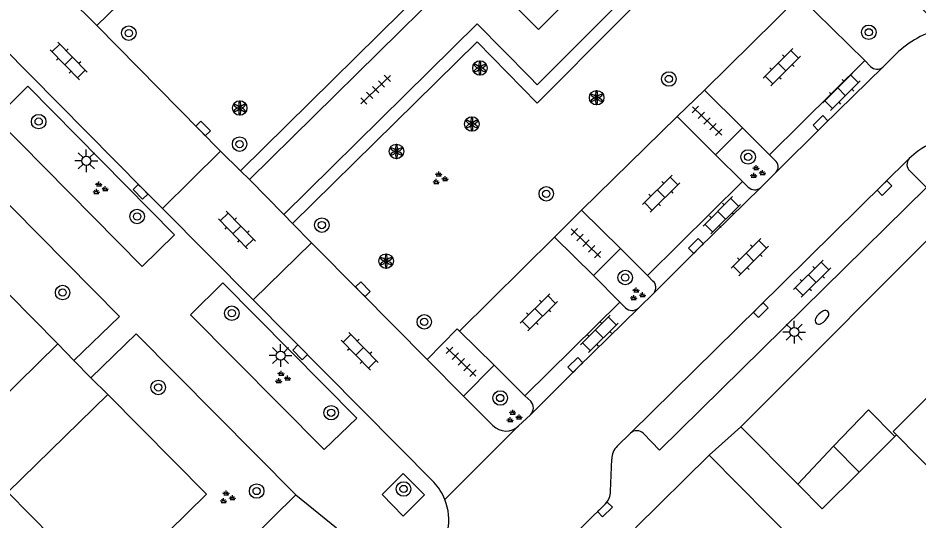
# Model space of a CAD drawing. Extents: x 128000 to 131008, y 398996 to 402500.
# Drawn here: x 129524.85 to 129574.37, y 399343.72 to 399371.37 of the extents above; entities that cross this region are included whole.
import ezdxf

# ---------------------------------------------------------------- set-up
doc = ezdxf.new("R2010")
doc.units = 0
for name, color, linetype in [('gg-bbg-gedigitaliseerde bebouwing', 7, 'Continuous'), ('gg-bbg-gedigitaliseerde bijgebouw', 7, 'Continuous'), ('gg-bbg-hoofdgebouw', 7, 'Continuous'), ('gg-bbg-tussenscheiding', 7, 'Continuous'), ('gg-knt-verharding', 7, 'Continuous'), ('gg-knt-verharding nz', 7, 'Continuous'), ('gt-grn-groengrens', 7, 'Continuous'), ('gt-grn-weggrens', 7, 'Continuous'), ('gt-symb-boom', 7, 'Continuous'), ('gt-symb-brandkraan', 7, 'Continuous'), ('gt-symb-groenvak', 7, 'Continuous'), ('gt-symb-klinker verharding', 7, 'Continuous'), ('gt-symb-kolk', 7, 'Continuous'), ('gt-symb-lichtmast', 7, 'Continuous'), ('gt-symb-solitaire heester', 7, 'Continuous'), ('gt-symb-tegel verharding', 7, 'Continuous')]:
    doc.layers.add(name, color=color, linetype=linetype)

# ---------------------------------------------------------------- blocks, each defined once
blk = doc.blocks.new('gt0-BOOM')
at = {"layer": 'gt-symb-boom'}
for radius in [0.4, 0.2]:
    blk.add_circle((0, 0), radius, dxfattribs=at)
blk = doc.blocks.new('gt0-SH')
at = {"layer": 'gt-symb-solitaire heester'}
blk.add_circle((0, 0), 0.4, dxfattribs=at)
for centre, start, end in [((-0.346, 0.2), 270, 30), ((-0.346, -0.2), 330, 90), ((0, 0.4), 210, 330), ((0.346, 0.2), 150, 270), ((0.346, -0.2), 90, 210), ((0, -0.4), 30, 150)]:
    blk.add_arc(centre, 0.4, start, end, dxfattribs=at)
blk = doc.blocks.new('gt0-TEG1')
at = {"layer": 'gt-symb-tegel verharding'}
for p, q in [((-1.125, 0), (1.125, 0)), ((-0.9, -0.25), (-0.9, 0.25)), ((-0.45, -0.25), (-0.45, 0.25)), ((0, -0.25), (0, 0.25)), ((0.45, -0.25), (0.45, 0.25)), ((0.9, -0.25), (0.9, 0.25))]:
    blk.add_line(p, q, dxfattribs=at)
blk = doc.blocks.new('gt0-GRVAK')
at = {"layer": 'gt-symb-groenvak'}
for p, q in [((-0.11, 0.189), (-0.228, 0.24)), ((-0.182, 0.153), (0.088, 0.153)), ((-0.091, 0.211), (-0.156, 0.322)), ((-0.047, 0.214), (-0.047, 0.393)), ((-0.004, 0.211), (0.061, 0.322)), ((0.015, 0.189), (0.133, 0.24)), ((0.262, -0.052), (0.197, 0.059)), ((0.305, -0.049), (0.305, 0.13)), ((0.349, -0.052), (0.414, 0.059)), ((-0.245, -0.228), (-0.363, -0.177)), ((-0.318, -0.264), (-0.047, -0.264)), ((-0.226, -0.206), (-0.291, -0.095)), ((-0.183, -0.203), (-0.183, -0.024)), ((-0.139, -0.206), (-0.074, -0.095)), ((-0.12, -0.228), (-0.002, -0.177)), ((0.243, -0.074), (0.125, -0.023)), ((0.17, -0.11), (0.441, -0.11)), ((0.368, -0.074), (0.486, -0.023))]:
    blk.add_line(p, q, dxfattribs=at)
blk = doc.blocks.new('gt0-KOLK')
at = {"layer": 'gt-symb-kolk'}
blk.add_lwpolyline([(0, 0), (0.375, 0), (0.375, 0.4), (-0.375, 0.4), (-0.375, 0), (0, 0)], dxfattribs=at)
blk = doc.blocks.new('gt0-KL1')
at = {"layer": 'gt-symb-klinker verharding'}
for p, q in [((-1.15, 0.3), (1.15, 0.3)), ((-1, -0.3), (-1, 0.3)), ((-0.5, 0.3), (-0.5, 0.45)), ((0, -0.3), (0, 0.3)), ((0.5, 0.3), (0.5, 0.45)), ((1, -0.3), (1, 0.3)), ((-1.15, -0.3), (1.15, -0.3)), ((-0.5, -0.45), (-0.5, -0.3)), ((0.5, -0.45), (0.5, -0.3))]:
    blk.add_line(p, q, dxfattribs=at)
blk = doc.blocks.new('gt0-LMAST')
at = {"layer": 'gt-symb-lichtmast'}
for p, q in [((-0.005, 0.246), (-0.005, 0.621)), ((-0.182, 0.173), (-0.447, 0.438)), ((0.172, 0.173), (0.437, 0.438)), ((-0.255, -0.004), (-0.63, -0.004)), ((-0.182, -0.181), (-0.447, -0.446)), ((-0.005, -0.254), (-0.005, -0.629)), ((0.437, -0.446), (0.172, -0.181)), ((0.245, -0.004), (0.62, -0.004))]:
    blk.add_line(p, q, dxfattribs=at)
blk.add_circle((-0.005, -0.004), 0.25, dxfattribs=at)
blk = doc.blocks.new('gt0-BR')
at = {"layer": 'gt-symb-brandkraan'}
for centre, radius, start, end in [((-0.244, 0), 0.206, 107.5669, 252.4331), ((0.599, -2.664), 3, 106.892, 107.5669), ((0, -0.691), 0.938, 73.108, 106.892), ((-0.599, -2.664), 3, 72.4331, 73.108), ((0.244, 0), 0.206, 287.567, 72.4331), ((0.599, 2.664), 3, 252.4331, 253.108), ((0, 0.691), 0.938, 253.108, 286.8921), ((-0.599, 2.664), 3, 286.8921, 287.567)]:
    blk.add_arc(centre, radius, start, end, dxfattribs=at)

msp = doc.modelspace()

# ---------------------------------------------------------------- linework, layer by layer
at = {"layer": 'gg-bbg-gedigitaliseerde bebouwing'}
for p, q in [((129567.75, 399345.683), (129564.61, 399348.85)), ((129573.18, 399348.4), (129573.1, 399348.32)), ((129576.771, 399344.761), (129573.18, 399348.4))]:
    msp.add_line(p, q, dxfattribs=at)
msp.add_lwpolyline([(129565.354, 399336.676), (129569.41, 399340.67), (129562.88, 399347.29)], dxfattribs=at)
at = {"layer": 'gg-bbg-gedigitaliseerde bijgebouw'}
msp.add_line((129573.1, 399348.32), (129571.13, 399346.36), dxfattribs=at)
msp.add_lwpolyline([(129571.13, 399346.36), (129569.091, 399344.331), (129567.75, 399345.683)], dxfattribs=at)
at = {"layer": 'gg-bbg-hoofdgebouw'}
msp.add_line((129562.88, 399347.29), (129558.818, 399343.292), dxfattribs=at)
msp.add_lwpolyline([(129578.634, 399358.767), (129576.6, 399360.85), (129564.61, 399348.85)], dxfattribs=at)
at = {"layer": 'gg-bbg-tussenscheiding'}
for p, q in [((129567.75, 399345.683), (129569.72, 399347.78)), ((129569.72, 399347.78), (129571.13, 399346.36))]:
    msp.add_line(p, q, dxfattribs=at)
for points in [[(129573.18, 399348.4), (129573, 399348.59), (129577.72, 399353.32), (129579.55, 399355.1), (129579.98, 399354.66), (129581.348, 399355.988)], [(129569.72, 399347.78), (129571.64, 399349.79), (129573.1, 399348.32)]]:
    msp.add_lwpolyline(points, dxfattribs=at)
at = {"layer": 'gg-knt-verharding'}
for p, q in [((129529.185, 399370.947), (129526.967, 399373.172)), ((129535.997, 399364.022), (129529.185, 399370.947)), ((129571.757, 399368.695), (129571.439, 399369.02)), ((129573.182, 399369.414), (129572.426, 399368.663)), ((129561.116, 399365.932), (129562.62, 399367.398)), ((129562.62, 399367.398), (129564.707, 399365.318)), ((129561.116, 399365.932), (129555.86, 399360.775)), ((129563.229, 399363.836), (129561.116, 399365.932)), ((129563.229, 399363.836), (129564.707, 399365.318)), ((129564.707, 399365.318), (129566.194, 399363.836)), ((129532.797, 399360.88), (129535.997, 399364.022)), ((129537.084, 399362.954), (129535.997, 399364.022)), ((129564.706, 399362.365), (129563.229, 399363.836)), ((129566.194, 399363.836), (129566.496, 399363.537)), ((129574.256, 399363.952), (129573.883, 399363.626)), ((129537.584, 399362.464), (129537.084, 399362.954)), ((129566.548, 399362.858), (129565.721, 399362.03)), ((129539.473, 399360.539), (129537.584, 399362.464)), ((129564.706, 399362.365), (129559.485, 399357.186)), ((129565.03, 399362.05), (129564.706, 399362.365)), ((129532.797, 399360.88), (129537.789, 399355.851)), ((129555.86, 399360.775), (129554.372, 399359.299)), ((129555.86, 399360.775), (129557.994, 399358.661)), ((129539.962, 399360.038), (129539.473, 399360.539)), ((129540.99, 399358.986), (129539.962, 399360.038)), ((129554.372, 399359.299), (129549.138, 399354.123)), ((129556.504, 399357.188), (129554.372, 399359.299)), ((129537.789, 399355.851), (129540.99, 399358.986)), ((129557.994, 399358.661), (129556.504, 399357.188)), ((129557.994, 399358.661), (129559.485, 399357.186)), ((129557.969, 399355.716), (129556.504, 399357.188)), ((129559.485, 399357.186), (129559.781, 399356.879)), ((129559.843, 399356.226), (129558.982, 399355.385)), ((129537.789, 399355.851), (129547.722, 399345.794)), ((129557.969, 399355.716), (129552.742, 399350.551)), ((129558.275, 399355.411), (129557.969, 399355.716)), ((129549.138, 399354.123), (129551.047, 399352.236)), ((129527.036, 399353.415), (129527.929, 399352.502)), ((129527.929, 399352.502), (129528.853, 399351.545)), ((129549.369, 399350.535), (129547.355, 399352.559)), ((129551.047, 399352.236), (129549.369, 399350.535)), ((129551.047, 399352.236), (129552.742, 399350.551)), ((129529.79, 399350.631), (129528.853, 399351.545)), ((129550.979, 399348.915), (129549.369, 399350.535)), ((129552.742, 399350.551), (129553.058, 399350.256)), ((129553.05, 399349.516), (129552.389, 399348.905)), ((129564.61, 399348.85), (129562.88, 399347.29)), ((129557.821, 399347.79), (129558.551, 399348.499)), ((129557.457, 399345.3), (129557.528, 399347.07)), ((129540.141, 399345.104), (129508.994, 399314.472))]:
    msp.add_line(p, q, dxfattribs=at)
for points in [[(129553.484, 399370.733), (129548.044, 399376.229), (129553.872, 399382.063), (129559.302, 399376.535), (129553.484, 399370.733)], [(129561.929, 399376.983), (129562.338, 399376.568), (129557.382, 399371.647), (129553.423, 399367.677), (129553.01, 399368.097)], [(129537.584, 399362.464), (129548.215, 399372.958), (129545.455, 399375.776)], [(129529.185, 399370.947), (129530.918, 399372.639), (129530.787, 399372.773)], [(129571.439, 399369.02), (129567.853, 399372.568), (129562.62, 399367.398)], [(129522.422, 399371.349), (129531.73, 399361.937), (129532.797, 399360.88)], [(129539.473, 399360.539), (129550.117, 399371.04), (129553.01, 399368.097)], [(129531.691, 399357.672), (129533.47, 399359.428), (129525.394, 399367.61), (129523.615, 399365.854), (129531.691, 399357.672)], [(129521.599, 399363.862), (129530.436, 399354.929), (129527.929, 399352.502)], [(129559.258, 399348.483), (129560.144, 399347.562), (129574.838, 399362.032), (129573.912, 399362.948)], [(129500.909, 399327.7), (129495.464, 399333.219), (129521.575, 399358.953), (129527.036, 399353.415)], [(129547.355, 399352.559), (129543.684, 399356.284), (129540.99, 399358.986)], [(129534.345, 399355.023), (129536.114, 399356.772), (129543.489, 399349.334), (129541.695, 399347.592), (129534.345, 399355.023)], [(129547.355, 399352.559), (129549.008, 399354.252), (129549.138, 399354.123)], [(129528.853, 399351.545), (129531.359, 399353.979), (129540.141, 399345.104)], [(129500.909, 399327.7), (129506.31, 399333.024), (129503.805, 399335.577), (129519.039, 399350.547), (129521.548, 399348.024), (129527.036, 399353.415)], [(129529.79, 399350.631), (129535.221, 399345.133), (129509.078, 399319.432), (129503.646, 399324.926)], [(129529.79, 399350.631), (129524.293, 399345.243), (129526.751, 399342.745), (129511.527, 399327.742), (129509.072, 399330.244), (129503.646, 399324.926)], [(129544.88, 399345.117), (129546.041, 399343.935), (129547.208, 399345.098), (129546.047, 399346.28), (129544.88, 399345.117)], [(129510.295, 399298.441), (129533.099, 399320.927), (129557.168, 399344.605)]]:
    msp.add_lwpolyline(points, dxfattribs=at)
for centre, radius, start, end in [((129577.258, 399365.072), 5.955, 105.7023, 133.1897), ((129572.109, 399369.037), 0.49, 224.1886, 310.3344), ((129576.909, 399360.526), 4.333, 85.9468, 127.7464), ((129566.204, 399363.173), 0.467, 317.5499, 51.2088), ((129574.243, 399363.302), 0.485, 138.0029, 226.8955), ((129565.386, 399362.393), 0.494, 223.9375, 312.7468), ((129559.485, 399356.521), 0.464, 320.5048, 50.3427), ((129558.642, 399355.767), 0.512, 224.1403, 311.6474), ((129552.673, 399349.89), 0.531, 315.2366, 43.5247), ((129551.689, 399349.618), 1, 224.7354, 314.4519), ((129558.896, 399348.133), 0.503, 44.0902, 133.3169), ((129558.463, 399347.109), 0.935, 133.3045, 182.4083), ((129545.566, 399343.727), 2.987, 21.8211, 43.8005), ((129556.483, 399345.297), 0.974, 314.6879, 0.1543), ((129545.567, 399343.727), 2.986, 316.5298, 21.8267)]:
    msp.add_arc(centre, radius, start, end, dxfattribs=at)
at = {"layer": 'gg-knt-verharding nz'}
msp.add_line((129571.439, 399369.02), (129566.194, 399363.836), dxfattribs=at)
for points in [[(129566.548, 399362.858), (129569.145, 399365.44), (129572.426, 399368.663)], [(129558.551, 399348.499), (129565.575, 399355.415), (129573.883, 399363.626)], [(129559.843, 399356.226), (129562.291, 399358.665), (129565.721, 399362.03)], [(129553.05, 399349.516), (129555.656, 399352.11), (129558.982, 399355.385)]]:
    msp.add_lwpolyline(points, dxfattribs=at)
at = {"layer": 'gt-grn-groengrens'}
for points in [[(129537.084, 399362.954), (129547.227, 399372.966), (129544.066, 399376.193), (129553.957, 399386.074), (129557.194, 399382.79), (129561.056, 399386.59)], [(129539.962, 399360.038), (129550.109, 399370.049), (129553.42, 399366.682), (129557.876, 399371.151), (129563.326, 399376.563), (129560.078, 399379.861), (129563.443, 399383.184), (129575.646, 399370.805)]]:
    msp.add_lwpolyline(points, dxfattribs=at)
at = {"layer": 'gt-grn-weggrens'}
for p, q in [((129552.389, 399348.905), (129548.339, 399344.837)), ((129540.141, 399345.104), (129542.367, 399343.291))]:
    msp.add_line(p, q, dxfattribs=at)

# ---------------------------------------------------------------- block references
at = {"layer": 'gt-symb-boom'}
for p in [(129571.657, 399370.577), (129530.948, 399370.53), (129560.662, 399368.006), (129525.989, 399365.659), (129537.045, 399364.42), (129565.018, 399363.713), (129553.915, 399361.681), (129531.405, 399360.433), (129541.568, 399359.96), (129558.257, 399357.072), (129527.306, 399356.244), (129536.615, 399355.106), (129547.203, 399354.631), (129532.568, 399351.019), (129551.381, 399350.436), (129542.081, 399349.625), (129537.981, 399345.312), (129546.065, 399345.425)]:
    msp.add_blockref('gt0-BOOM', p, dxfattribs=at)
at = {"layer": 'gt-symb-brandkraan', "rotation": -135.00000000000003}
msp.add_blockref('gt0-BR', (129569.089, 399354.884), dxfattribs=at)
at = {"layer": 'gt-symb-groenvak'}
for p in [(129565.511, 399362.862), (129548.048, 399362.522), (129529.349, 399361.971), (129558.912, 399356.131), (129539.38, 399351.545), (129552.116, 399349.4), (129536.349, 399344.951)]:
    msp.add_blockref('gt0-GRVAK', p, dxfattribs=at)
at = {"layer": 'gt-symb-klinker verharding'}
for p, rotation in [((129527.635, 399368.997), 134.67584063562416), ((129566.878, 399368.661), 45), ((129570.164, 399367.298), 44.83791901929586), ((129560.232, 399361.689), 44.83791901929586), ((129563.565, 399360.501), 44.83791901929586), ((129536.894, 399359.688), 134.18964697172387), ((129565.115, 399358.192), 44.837919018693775), ((129568.547, 399357.004), 44.837919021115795), ((129553.501, 399355.156), 44.83791902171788), ((129556.834, 399353.968), 44.83791901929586), ((129543.649, 399353.006), 134.67584063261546)]:
    msp.add_blockref('gt0-KL1', p, dxfattribs=dict(at, rotation=rotation))
at = {"layer": 'gt-symb-kolk'}
for p, rotation in [((129534.892, 399365.142), -45.405196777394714), ((129569.145, 399365.44), 44.83791901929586), ((129531.73, 399361.937), 134.67584063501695), ((129572.377, 399362.142), -135.3241593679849), ((129562.291, 399358.665), 44.918959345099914), ((129543.684, 399356.284), -45.40519677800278), ((129565.575, 399355.415), -135.44539991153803), ((129540.513, 399353.091), 134.5948032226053), ((129555.656, 399352.11), 44.59480322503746), ((129557.004, 399344.444), -135.48623256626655)]:
    msp.add_blockref('gt0-KOLK', p, dxfattribs=dict(at, rotation=rotation))
at = {"layer": 'gt-symb-lichtmast'}
for p in [(129528.615, 399363.502), (129567.563, 399354.071), (129539.304, 399352.776)]:
    msp.add_blockref('gt0-LMAST', p, dxfattribs=at)
at = {"layer": 'gt-symb-solitaire heester'}
for p in [(129550.266, 399368.61), (129556.686, 399366.974), (129537.049, 399366.408), (129549.825, 399365.526), (129545.671, 399364.016), (129545.105, 399357.974)]:
    msp.add_blockref('gt0-SH', p, dxfattribs=at)
at = {"layer": 'gt-symb-tegel verharding'}
for p, rotation in [((129544.526, 399367.415), 43.94658952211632), ((129562.762, 399365.693), 135.60735300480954), ((129556.097, 399358.962), 135.60735300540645), ((129549.234, 399352.429), 135.60735300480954)]:
    msp.add_blockref('gt0-TEG1', p, dxfattribs=dict(at, rotation=rotation))

doc.saveas('drawing.dxf')
